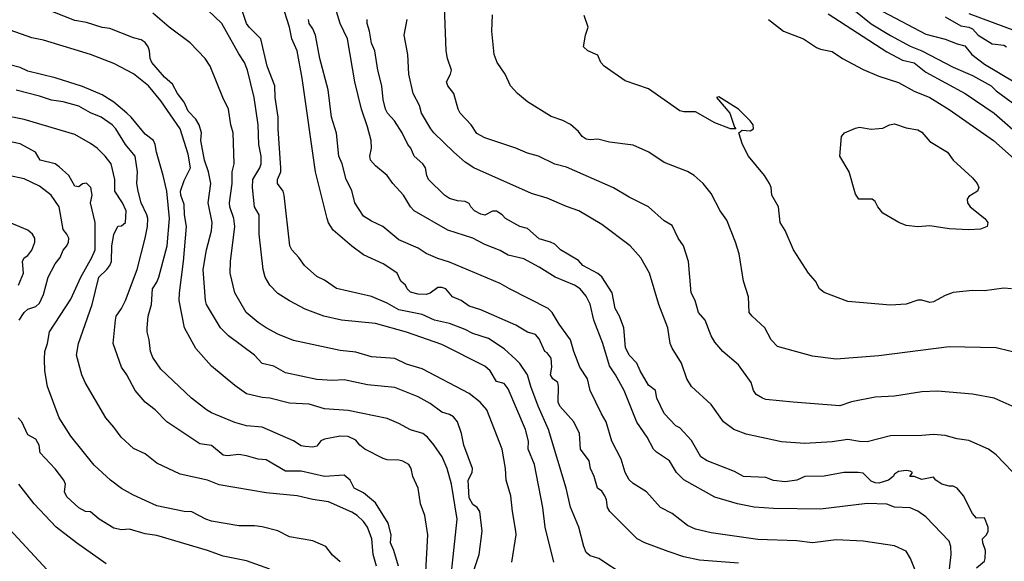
# Model space of a CAD drawing. Header units: metres. Extents: x -46681 to -43747, y -240911 to -237677.
# Tile 498 of 656: x -46413 to -46287, y -239243 to -239174. Entities that reach past the tile are written whole.
import ezdxf

# ---------------------------------------------------------------- set-up
doc = ezdxf.new("R2010")
doc.units = ezdxf.units.M
doc.layers.add('CONTOUR_INDEX', color=1, linetype='Continuous')
doc.layers.add('CONTOUR_INTER', color=3, linetype='Continuous')

msp = doc.modelspace()

# ---------------------------------------------------------------- linework, layer by layer
at = {"layer": 'CONTOUR_INDEX'}
for points, elevation in [([(-46355.62, -239246.02), (-46354.31, -239242.02), (-46353.92, -239239.02), (-46354.22, -239236.52), (-46354.57, -239236.02), (-46355.1, -239235.62), (-46355.6, -239234.78), (-46355.71, -239232.52), (-46355.19, -239231.52), (-46355.17, -239231.02), (-46356.29, -239228.02), (-46356.58, -239226.52), (-46357.07, -239225.02), (-46357.6, -239224.4), (-46358.1, -239224.1), (-46359.1, -239223.78), (-46360.6, -239222.71), (-46362.1, -239221.84), (-46365.1, -239220.65), (-46368.6, -239220.32), (-46371.6, -239219.66), (-46373.1, -239219.73), (-46375.1, -239219.62), (-46379.1, -239218.78), (-46380.6, -239217.93), (-46382.1, -239217.56), (-46383.1, -239216.51), (-46386.41, -239214.02), (-46387.44, -239213.02), (-46389.23, -239210.02), (-46389.38, -239209.52), (-46389.65, -239205.52), (-46389.21, -239203.02), (-46388.6, -239200.59), (-46388.49, -239199.52), (-46389, -239197.02), (-46388.67, -239194.52), (-46388.97, -239193.02), (-46389.49, -239191.52), (-46389.94, -239189.02), (-46389.86, -239188.02), (-46390.19, -239187.02), (-46390.6, -239186.29), (-46391.6, -239185.28), (-46392.1, -239184.1), (-46392.95, -239183.02), (-46393.6, -239181.8), (-46394.6, -239180.91), (-46396.25, -239179.02), (-46396.46, -239178.52), (-46396.53, -239177.52), (-46396.72, -239177.02), (-46397.1, -239176.49), (-46397.6, -239176.12), (-46398.6, -239175.87), (-46401.6, -239174.66), (-46402.6, -239174.57), (-46404.6, -239173.93), (-46406.1, -239173.67), (-46410.1, -239172.09)], 95), ([(-46284.6, -239216.41), (-46288.1, -239215.58), (-46294.1, -239215.44), (-46303.1, -239216.58), (-46308.6, -239217), (-46311.6, -239216.62), (-46316.1, -239215.4), (-46316.92, -239214.52), (-46317.73, -239213.02), (-46319.35, -239211.52), (-46319.73, -239211.02), (-46319.81, -239209.02), (-46320.45, -239207.02), (-46321.02, -239203.52), (-46321.47, -239202.02), (-46322.6, -239199.2), (-46323.43, -239198.02), (-46324.6, -239195.81), (-46325.6, -239194.53), (-46326.77, -239193.52), (-46327.6, -239192.99), (-46330.6, -239191.82), (-46332.57, -239190.52), (-46334.6, -239189.62), (-46337.6, -239189.23), (-46339.1, -239188.85), (-46340.1, -239188.94), (-46340.6, -239188.83), (-46341.11, -239188.52), (-46341.6, -239187.86), (-46342.6, -239186.99), (-46343.6, -239186.46), (-46345.1, -239185.96), (-46348.1, -239184.07), (-46349.39, -239183.02), (-46350.31, -239182.02), (-46350.98, -239180.52), (-46352.01, -239179.02), (-46352.38, -239178.02), (-46352.67, -239175.02), (-46352.6, -239172.92)], 105), ([(-46309.6, -239172.82), (-46302.1, -239177.68), (-46300.1, -239178.74), (-46298.6, -239179.07), (-46297.1, -239180.27), (-46292.05, -239183.02), (-46288.36, -239185.52), (-46285.6, -239187.91)], 105), ([(-46298.48, -239244.02), (-46299.04, -239242.52), (-46299.6, -239241.59), (-46301.1, -239240.91), (-46305.1, -239240.3), (-46308.6, -239240.15), (-46311.6, -239240.54), (-46313.6, -239240.29), (-46318.6, -239240.12), (-46324.6, -239239.23), (-46326.6, -239238.77), (-46327.6, -239238.32), (-46329.6, -239236.78), (-46331.1, -239235.99), (-46332.89, -239234.02), (-46334.6, -239232.94), (-46335.1, -239232.46), (-46335.59, -239231.52), (-46336.1, -239229.83), (-46337.33, -239227.52), (-46338.02, -239225.02), (-46338.64, -239224.02), (-46340.07, -239221.02), (-46340.45, -239219.52), (-46341.41, -239218.02), (-46342.17, -239216.02), (-46342.59, -239214.52), (-46344.07, -239212.52), (-46344.97, -239211.02), (-46345.45, -239210.52), (-46350.42, -239208.02), (-46351.6, -239207.31), (-46358.1, -239204.58), (-46359.6, -239204.14), (-46361.1, -239203.5), (-46362.1, -239202.82), (-46364.6, -239201.74), (-46366.64, -239200.02), (-46368.1, -239199.36), (-46369.1, -239198.69), (-46370.22, -239197.02), (-46370.6, -239195.44), (-46371.35, -239194.02), (-46371.87, -239192.02), (-46372.3, -239191.02), (-46372.6, -239188.09), (-46373.24, -239186.02), (-46373.64, -239182.52), (-46374.73, -239178.52), (-46375.25, -239175.52), (-46375.6, -239174.73), (-46376.1, -239174.02), (-46376.17, -239173.52)], 100), ([(-46372.1, -239242.97), (-46373.1, -239242.1), (-46373.96, -239241.02), (-46375.6, -239240.27), (-46378.6, -239239.75), (-46380.1, -239238.98), (-46382.1, -239238.48), (-46383.1, -239238.35), (-46385.1, -239238.35), (-46388.6, -239237.77), (-46389.3, -239237.52), (-46391.1, -239236.56), (-46392.1, -239236.5), (-46395.6, -239235.79), (-46398.6, -239234.42), (-46400.1, -239233.59), (-46401.52, -239232.52), (-46403.6, -239230.6), (-46406.6, -239226.89), (-46408.12, -239224.52), (-46409.59, -239220.52), (-46409.94, -239218.52), (-46409.99, -239217.02), (-46409.94, -239216.02), (-46409.6, -239215.02), (-46409.33, -239213.52), (-46406.6, -239209.35), (-46405.34, -239206.52), (-46403.92, -239204.02), (-46403.49, -239203.02), (-46403.5, -239199.52), (-46404.1, -239197.02), (-46403.89, -239196.02), (-46404.03, -239195.02), (-46404.6, -239194.49), (-46405.1, -239194.57), (-46405.6, -239194.95), (-46406.1, -239194.86), (-46406.87, -239193.52), (-46408.1, -239192.4), (-46408.62, -239192.02), (-46410.53, -239191.52), (-46411.14, -239190.52), (-46413.1, -239189.45), (-46419.1, -239188.21)], 90)]:
    msp.add_lwpolyline(points, dxfattribs=dict(at, elevation=elevation))
at = {"layer": 'CONTOUR_INTER'}
for points, elevation in [([(-46286.02, -239223.02), (-46288.34, -239222.02), (-46291.1, -239221.51), (-46295.6, -239221.11), (-46297.6, -239221.21), (-46301.1, -239221.74), (-46303.6, -239221.88), (-46306.6, -239222.48), (-46308.1, -239223.01), (-46314.1, -239222.54), (-46317.6, -239222.16), (-46318, -239222.02), (-46318.82, -239221.52), (-46319.16, -239221.02), (-46319.45, -239220.02), (-46321.1, -239217.76), (-46323.09, -239216.02), (-46324.1, -239214.82), (-46324.58, -239214.02), (-46325.37, -239212.02), (-46326.2, -239211.02), (-46326.63, -239209.52), (-46327.13, -239208.52), (-46327.5, -239204.52), (-46328.14, -239202.52), (-46328.83, -239201.52), (-46329.6, -239199.91), (-46330.6, -239199.3), (-46332.6, -239197.5), (-46335.1, -239196.28), (-46337.1, -239195.08), (-46343.1, -239192.44), (-46344.6, -239192.04), (-46346.69, -239191.02), (-46348.1, -239190.64), (-46349.6, -239189.99), (-46353.6, -239188.69), (-46354.6, -239188.11), (-46355.33, -239187.02), (-46356.72, -239185.52), (-46356.99, -239185.02), (-46357.56, -239183.02), (-46358.33, -239182.02), (-46358.47, -239181.52), (-46357.96, -239180.52), (-46357.84, -239180.02), (-46358.38, -239178.52), (-46358.55, -239177.52), (-46358.85, -239169.52)], 104), ([(-46350.11, -239243.02), (-46349.57, -239239.52), (-46349.6, -239239.02), (-46350.05, -239236.52), (-46350.26, -239234.52), (-46350.85, -239232.52), (-46350.94, -239231.02), (-46351.37, -239228.52), (-46353.34, -239223.52), (-46354.19, -239222.52), (-46355.6, -239221.41), (-46361.6, -239218.24), (-46363.6, -239217.65), (-46365.1, -239216.94), (-46368.1, -239216.71), (-46370.1, -239216.12), (-46372.1, -239215.92), (-46378.1, -239214.61), (-46380.1, -239213.82), (-46381.6, -239213.01), (-46382.6, -239212.34), (-46384.13, -239211.02), (-46385.6, -239208.52), (-46386.2, -239206.02), (-46386.15, -239204.52), (-46385.62, -239200.02), (-46385.71, -239199.02), (-46386.26, -239197.52), (-46386.3, -239197.02), (-46385.94, -239194.52), (-46385.95, -239193.02), (-46385.7, -239192.02), (-46385.8, -239188.02), (-46386.11, -239187.02), (-46386.42, -239185.02), (-46387.16, -239183.52), (-46388.77, -239179.52), (-46389.39, -239178.52), (-46391.33, -239176.52), (-46394.02, -239174.52), (-46396.1, -239172.7)], 96), ([(-46344.74, -239243.02), (-46345.85, -239238.52), (-46346.15, -239236.02), (-46347.21, -239230.52), (-46348.02, -239228.52), (-46348, -239227.52), (-46348.35, -239226.02), (-46350.6, -239220.8), (-46351.1, -239220.15), (-46352.1, -239219.88), (-46352.88, -239218.52), (-46353.6, -239217.89), (-46359.1, -239215.14), (-46363.6, -239213.56), (-46367.6, -239212.46), (-46371.92, -239212.02), (-46374.21, -239211.52), (-46376.6, -239210.62), (-46378.6, -239209.55), (-46380.1, -239208.59), (-46381.13, -239207.52), (-46381.73, -239206.52), (-46381.98, -239205.52), (-46382.49, -239201.02), (-46382.48, -239198.52), (-46383.07, -239197.52), (-46383.32, -239195.02), (-46383.28, -239194.02), (-46382.39, -239192.52), (-46382.22, -239192.02), (-46382.23, -239191.02), (-46382.52, -239189.52), (-46382.62, -239187.02), (-46383.14, -239183.52), (-46383.96, -239180.02), (-46384.38, -239179.02), (-46385.1, -239177.93), (-46387.25, -239174.02), (-46389.1, -239172.28)], 97), ([(-46335.6, -239244.77), (-46338.99, -239242.52), (-46340.1, -239242.21), (-46340.6, -239241.75), (-46340.91, -239241.02), (-46341.56, -239238.52), (-46342.6, -239235.97), (-46343.17, -239233.52), (-46345.42, -239226.02), (-46346.75, -239223.02), (-46347.69, -239220.52), (-46348.11, -239219.02), (-46349.1, -239217.58), (-46349.6, -239217.06), (-46351.1, -239215.7), (-46353.1, -239214.38), (-46355.1, -239213.75), (-46356.1, -239213.22), (-46358.1, -239212.46), (-46360.03, -239212.02), (-46361.6, -239211.31), (-46364.6, -239210.68), (-46366.1, -239209.85), (-46368.1, -239209), (-46372.6, -239207.95), (-46374.1, -239206.9), (-46375.1, -239206.41), (-46376.69, -239205.02), (-46377.39, -239204.02), (-46378.32, -239203.02), (-46378.54, -239202.52), (-46379.28, -239196.02), (-46379.43, -239195.52), (-46380.13, -239194.52), (-46380.15, -239194.02), (-46379.72, -239193.02), (-46379.71, -239192.52), (-46380.07, -239187.52), (-46380.03, -239186.02), (-46380.44, -239183.52), (-46380.49, -239182.02), (-46381.45, -239179.52), (-46382.26, -239176.02), (-46383.76, -239174.52), (-46384.1, -239174.02), (-46384.61, -239172.52)], 98), ([(-46321.1, -239243.14), (-46326.1, -239242.75), (-46328.1, -239242.31), (-46330.1, -239241.66), (-46333.1, -239240.52), (-46334.05, -239240.02), (-46337.57, -239236.52), (-46337.87, -239236.02), (-46337.98, -239235.02), (-46338.19, -239234.52), (-46338.6, -239233.92), (-46339.15, -239233.52), (-46339.57, -239232.02), (-46340.03, -239231.02), (-46340.22, -239230.02), (-46341.34, -239228.52), (-46341.46, -239226.52), (-46342.2, -239225.02), (-46343.99, -239223.02), (-46344.19, -239222.52), (-46344.14, -239220.52), (-46344.23, -239220.02), (-46344.89, -239219.52), (-46345.19, -239219.02), (-46344.99, -239218.02), (-46345.1, -239216.89), (-46345.6, -239216.21), (-46345.88, -239216.02), (-46346.6, -239214.43), (-46347.1, -239213.87), (-46348.1, -239213.56), (-46349.6, -239212.66), (-46354.1, -239210.68), (-46355.6, -239210.23), (-46356.6, -239209.51), (-46357.73, -239209.02), (-46358.56, -239208.02), (-46359.1, -239207.82), (-46359.6, -239207.86), (-46360.6, -239208.57), (-46361.1, -239208.74), (-46362.1, -239208.71), (-46363.1, -239208.45), (-46363.53, -239208.02), (-46363.75, -239207.52), (-46364.36, -239207.02), (-46364.79, -239206.02), (-46365.1, -239205.77), (-46366.6, -239204.79), (-46369.1, -239203.64), (-46370.6, -239202.56), (-46372.99, -239200.52), (-46373.6, -239199.57), (-46373.79, -239199.02), (-46375.28, -239193.02), (-46376.98, -239181.02), (-46377.62, -239177.52), (-46378.31, -239176.02), (-46378.6, -239174.49), (-46379.22, -239172.52)], 99), ([(-46294.19, -239245.02), (-46293.86, -239242.02), (-46293.88, -239241.02), (-46294.1, -239240.32), (-46297.1, -239237.22), (-46298.1, -239236.49), (-46299.1, -239236.05), (-46301.1, -239235.95), (-46302.1, -239235.59), (-46304.6, -239235.49), (-46310.6, -239236.2), (-46316.6, -239236.14), (-46319.1, -239235.95), (-46321.21, -239235.52), (-46324.1, -239234.69), (-46328.1, -239232.46), (-46329.02, -239231.52), (-46329.92, -239230.02), (-46331.6, -239228.94), (-46331.99, -239228.52), (-46332.79, -239227.02), (-46334.1, -239225.1), (-46335.75, -239221.02), (-46336.83, -239219.02), (-46337.6, -239217.88), (-46338.46, -239215.02), (-46339.62, -239212.02), (-46340.1, -239209.99), (-46340.6, -239208.96), (-46341.38, -239208.02), (-46342.1, -239207.52), (-46344.57, -239206.52), (-46346.6, -239205.22), (-46348.6, -239204.18), (-46350.6, -239203.71), (-46351.6, -239203.11), (-46353.6, -239202.35), (-46355.1, -239201.53), (-46358.34, -239200.52), (-46362.62, -239198.02), (-46363.08, -239197.52), (-46364, -239196.02), (-46365.35, -239194.52), (-46366.1, -239193.5), (-46367.6, -239192.25), (-46368.21, -239191.52), (-46368.3, -239191.02), (-46368.1, -239190.02), (-46368.16, -239189.02), (-46368.6, -239187.26), (-46369.38, -239185.02), (-46370.24, -239181.52), (-46371.18, -239176.02), (-46372.1, -239174.06), (-46372.56, -239172.52)], 101), ([(-46286.1, -239208.02), (-46287.1, -239207.92), (-46289.6, -239208.27), (-46291.1, -239208.21), (-46293.6, -239208.49), (-46294.6, -239208.85), (-46296.1, -239209.69), (-46296.6, -239209.75), (-46297.6, -239209.47), (-46298.1, -239209.48), (-46299.6, -239209.96), (-46301.6, -239210.12), (-46307.1, -239209.63), (-46310.1, -239208.46), (-46310.71, -239208.02), (-46311.23, -239207.02), (-46312.13, -239206.02), (-46314.04, -239203.02), (-46315.1, -239200.53), (-46315.76, -239199.52), (-46315.97, -239197.52), (-46316.83, -239196.02), (-46316.91, -239195.02), (-46317.11, -239194.52), (-46317.74, -239193.52), (-46319.81, -239191.02), (-46320.57, -239189.52), (-46321.05, -239188.02), (-46320.6, -239187.71), (-46319.6, -239187.79), (-46319.15, -239187.52), (-46319.22, -239187.02), (-46319.58, -239186.52), (-46321.1, -239184.99), (-46323.6, -239183.41), (-46323.92, -239183.52), (-46322.2, -239185.52), (-46321.6, -239187.31), (-46321.42, -239187.52), (-46322.1, -239187.52), (-46324.1, -239186.74), (-46326.6, -239185.36), (-46328.1, -239185.33), (-46328.6, -239185.21), (-46332.6, -239182.4), (-46335.6, -239181.38), (-46338.3, -239179.52), (-46338.73, -239179.02), (-46339.1, -239178.11), (-46340.4, -239177.52), (-46340.95, -239177.02), (-46340.7, -239175.52), (-46340.34, -239174.52), (-46340.87, -239173.02)], 106), ([(-46306.1, -239172.47), (-46304.1, -239174.09), (-46301.6, -239175.57), (-46299.1, -239176.94), (-46297.6, -239177.54), (-46293.6, -239179.63), (-46291.1, -239180.68), (-46288.71, -239182.02), (-46288.1, -239182.67), (-46285.54, -239184.52)], 104), ([(-46302.6, -239172.51), (-46297.1, -239175.42), (-46294.6, -239176.04), (-46293.1, -239176.64), (-46292.1, -239176.89), (-46291.21, -239178.02), (-46289.6, -239179.23), (-46285.8, -239181.52)], 103), ([(-46294.6, -239173.2), (-46292.6, -239174.34), (-46291.6, -239174.49), (-46291.1, -239174.72), (-46290.38, -239175.52), (-46288.6, -239176.64), (-46287.1, -239176.83), (-46286.76, -239177.02)], 102), ([(-46291.6, -239172.77), (-46285.6, -239174.97)], 101), ([(-46358.4, -239249.52), (-46357.13, -239237.52), (-46357.83, -239233.02), (-46358.41, -239231.02), (-46359.06, -239229.52), (-46360.1, -239227.97), (-46360.91, -239227.02), (-46361.52, -239226.52), (-46363.1, -239226.05), (-46364.6, -239225.24), (-46366.1, -239224.63), (-46371.1, -239223.57), (-46374.1, -239223.36), (-46376.1, -239222.77), (-46378.6, -239222.66), (-46381.1, -239222.02), (-46382.1, -239221.93), (-46384.1, -239221.46), (-46385.6, -239220.4), (-46388.6, -239217.89), (-46390.6, -239215.63), (-46392.07, -239213.02), (-46392.72, -239209.52), (-46392.7, -239208.52), (-46392.16, -239204.52), (-46391.81, -239200.02), (-46392.05, -239198.52), (-46392.1, -239197.22), (-46392.53, -239196.02), (-46392.55, -239195.52), (-46392.1, -239194.15), (-46391.26, -239192.52), (-46391.6, -239190.76), (-46392.61, -239187.52), (-46395.1, -239183.96), (-46396.68, -239182.02), (-46398.6, -239180.47), (-46401.1, -239179.15), (-46404.1, -239178.02), (-46410.1, -239176.19), (-46411.6, -239175.86), (-46415.1, -239174.63)], 94), ([(-46290.6, -239243.75), (-46289.6, -239242.86), (-46289.48, -239242.52), (-46289.44, -239241.52), (-46289.78, -239240.52), (-46289.82, -239240.02), (-46289.32, -239239.52), (-46289.09, -239239.02), (-46289.1, -239238.52), (-46289.6, -239237.32), (-46290.6, -239237.38), (-46291.1, -239236.78), (-46292.28, -239234.52), (-46293.1, -239233.55), (-46293.6, -239233.29), (-46294.1, -239233.29), (-46295.06, -239233.02), (-46295.8, -239232.52), (-46296.1, -239232.14), (-46297.6, -239232.43), (-46298.6, -239232.04), (-46299.13, -239232.02), (-46298.82, -239231.52), (-46299.1, -239231.37), (-46299.6, -239231.28), (-46300.6, -239231.41), (-46301.1, -239231.72), (-46301.26, -239232.02), (-46301.86, -239232.52), (-46303.1, -239232.87), (-46303.6, -239232.84), (-46304.1, -239232.63), (-46305.1, -239231.61), (-46305.78, -239231.52), (-46307.6, -239231.54), (-46310.1, -239232.01), (-46312.6, -239232.02), (-46313.6, -239232.52), (-46315.1, -239232.7), (-46316.6, -239232.55), (-46317.6, -239232.15), (-46320.46, -239232.02), (-46321.6, -239231.39), (-46325.1, -239230.02), (-46325.9, -239229.52), (-46327.1, -239227.42), (-46328.6, -239225.82), (-46329.1, -239225.54), (-46330.6, -239223.98), (-46331.55, -239222.02), (-46331.72, -239221.02), (-46332.6, -239220.34), (-46333.68, -239218.52), (-46334.11, -239217.52), (-46335.1, -239216.52), (-46335.56, -239215.52), (-46335.78, -239213.02), (-46336.31, -239211.52), (-46336.89, -239210.52), (-46337.25, -239208.52), (-46338.6, -239206.48), (-46339.1, -239206.05), (-46341.02, -239205.02), (-46341.6, -239204.4), (-46343.88, -239203.02), (-46344.6, -239202.31), (-46345.18, -239202.02), (-46346.6, -239201.61), (-46348.1, -239200.27), (-46349.1, -239200.02), (-46350.94, -239199.02), (-46351.38, -239198.52), (-46352.1, -239198.08), (-46352.6, -239198.05), (-46353.6, -239198.56), (-46354.1, -239198.45), (-46354.91, -239198.02), (-46355.39, -239197.52), (-46355.6, -239197.09), (-46356.1, -239196.85), (-46357.1, -239196.76), (-46358.1, -239196.45), (-46358.74, -239196.02), (-46360.78, -239194.02), (-46361.03, -239193.52), (-46361.18, -239192.52), (-46361.52, -239192.02), (-46362.63, -239191.02), (-46363.04, -239190.02), (-46363.44, -239189.52), (-46364.18, -239188.02), (-46365.16, -239186.52), (-46366.06, -239185.52), (-46366.31, -239185.02), (-46366.6, -239183.77), (-46366.77, -239182.02), (-46367.29, -239180.02), (-46367.67, -239177.52), (-46368.1, -239176.55), (-46368.34, -239175.02), (-46368.65, -239174.02), (-46368.66, -239173.52)], 102), ([(-46284.96, -239232.52), (-46288.1, -239229.26), (-46289.05, -239228.52), (-46291.6, -239227.42), (-46293.1, -239227.23), (-46294.6, -239226.78), (-46296.1, -239226.67), (-46297.6, -239226.8), (-46301.6, -239226.83), (-46304.6, -239227.61), (-46305.6, -239227.57), (-46307.1, -239227.28), (-46309.1, -239227.62), (-46312.6, -239227.81), (-46315.6, -239227.58), (-46320.1, -239226.62), (-46321.67, -239226.02), (-46323, -239225.02), (-46324.6, -239222.8), (-46327.09, -239220.52), (-46327.72, -239219.52), (-46328.38, -239217.52), (-46329.6, -239215.6), (-46329.82, -239215.02), (-46330.12, -239213.02), (-46331.28, -239210.02), (-46332.49, -239206.02), (-46333.6, -239204.05), (-46334.96, -239202.52), (-46338.6, -239199.77), (-46341.54, -239198.02), (-46343.1, -239197.49), (-46345.6, -239196.39), (-46347.6, -239195.79), (-46354.99, -239192.52), (-46356.1, -239191.78), (-46357.57, -239190.52), (-46360.1, -239188.05), (-46360.48, -239187.52), (-46361.68, -239185.52), (-46361.95, -239184.52), (-46362.75, -239183.02), (-46363.33, -239180.52), (-46363.43, -239178.02), (-46363.91, -239175.52), (-46363.54, -239173.52)], 103), ([(-46317.23, -239173.52), (-46315.32, -239175.02), (-46312.75, -239176.02), (-46311.1, -239177.1), (-46310.6, -239177.32), (-46309.1, -239177.62), (-46307.77, -239178.52), (-46305.1, -239179.91), (-46303.1, -239180.78), (-46300.6, -239181.61), (-46298.6, -239182.69), (-46296.6, -239183.53), (-46294.1, -239185.04), (-46288.42, -239189.02), (-46281.6, -239195.09)], 106), ([(-46361.47, -239250.52), (-46360.9, -239239.52), (-46361.28, -239237.02), (-46361.84, -239235.52), (-46362.11, -239233.52), (-46362.82, -239232.02), (-46363.02, -239231.02), (-46363.31, -239230.52), (-46364.1, -239230.07), (-46364.6, -239229.94), (-46366.1, -239229.91), (-46366.6, -239229.75), (-46368.96, -239228.52), (-46369.57, -239228.02), (-46370.1, -239227.39), (-46371.1, -239226.91), (-46372.1, -239226.89), (-46374.1, -239227.25), (-46374.6, -239227.48), (-46375.1, -239228.15), (-46375.6, -239228.3), (-46376.6, -239228.2), (-46377.1, -239228.1), (-46378.1, -239227.48), (-46382.1, -239225.72), (-46384.1, -239225.54), (-46385.6, -239225.13), (-46388.6, -239223.9), (-46389.22, -239223.52), (-46391.15, -239222.02), (-46395.1, -239218.29), (-46396.1, -239216.8), (-46396.42, -239216.02), (-46396.58, -239214.52), (-46396.84, -239213.52), (-46396.81, -239213.02), (-46396.7, -239211.52), (-46396.29, -239210.02), (-46396.16, -239208.02), (-46395.6, -239207.14), (-46395.35, -239206.52), (-46394.27, -239202.52), (-46393.96, -239199.02), (-46394.33, -239195.52), (-46394.77, -239193.52), (-46395.65, -239190.52), (-46395.81, -239189.52), (-46396.03, -239189.02), (-46397.1, -239188.19), (-46398.89, -239186.02), (-46399.44, -239185.52), (-46401.1, -239184.12), (-46402.6, -239183.16), (-46405.1, -239182.11), (-46408.6, -239181.01), (-46412.1, -239180.15), (-46413.1, -239179.66), (-46414.6, -239179.27)], 93), ([(-46364.64, -239243.52), (-46365.22, -239241.52), (-46365.65, -239240.52), (-46365.59, -239239.52), (-46365.98, -239238.02), (-46367.6, -239235.39), (-46369.1, -239234.11), (-46370.31, -239233.52), (-46370.83, -239232.52), (-46371.6, -239231.88), (-46374.1, -239232.04), (-46377.1, -239231.34), (-46379.1, -239231.34), (-46381.6, -239229.92), (-46382.6, -239229.82), (-46384.1, -239229.38), (-46385.1, -239229.22), (-46386.6, -239229.37), (-46387.1, -239229.31), (-46388.6, -239228.08), (-46390.1, -239227.86), (-46394.31, -239225.02), (-46395.8, -239223.52), (-46397.1, -239222.5), (-46398.35, -239221.02), (-46399.43, -239219.02), (-46400.12, -239218.02), (-46401.17, -239215.02), (-46400.88, -239212.02), (-46400.79, -239211.52), (-46400.1, -239210.53), (-46399.6, -239209.51), (-46398.1, -239205.52), (-46397.09, -239201.52), (-46396.79, -239200.02), (-46396.73, -239199.02), (-46396.86, -239198.52), (-46397.61, -239197.02), (-46398, -239195.52), (-46398.15, -239194.52), (-46398.08, -239193.02), (-46398.37, -239191.02), (-46399.59, -239189.52), (-46400.85, -239187.52), (-46401.32, -239187.02), (-46402.71, -239186.02), (-46404.1, -239185.48), (-46405.6, -239184.62), (-46407.6, -239184.09), (-46409.1, -239183.86), (-46410.6, -239183.34), (-46413.6, -239182.57)], 92), ([(-46367.46, -239243.52), (-46367.88, -239242.02), (-46368.06, -239240.02), (-46368.6, -239238.51), (-46369.1, -239237.81), (-46369.92, -239237.02), (-46370.6, -239236.6), (-46373.6, -239235.27), (-46375.6, -239234.99), (-46377.6, -239234.52), (-46381.6, -239234.12), (-46387.6, -239233.1), (-46389.1, -239232.51), (-46392.6, -239231.75), (-46395.6, -239230.35), (-46397.1, -239229.13), (-46398.6, -239228.46), (-46400.18, -239227.02), (-46401.1, -239225.71), (-46402.13, -239224.52), (-46404.76, -239220.02), (-46405.22, -239219.02), (-46405.89, -239216.52), (-46405.63, -239215.02), (-46403.87, -239210.02), (-46403.02, -239206.52), (-46401.98, -239205.52), (-46401.6, -239205.02), (-46401.41, -239204.52), (-46401.36, -239202.52), (-46401.1, -239201.04), (-46400.6, -239199.98), (-46400.1, -239199.96), (-46399.6, -239199.53), (-46399.54, -239198.02), (-46399.99, -239197.02), (-46400.98, -239195.52), (-46400.98, -239194.02), (-46401.46, -239192.02), (-46402.2, -239191.02), (-46403.22, -239190.02), (-46404.1, -239189.39), (-46406.1, -239188.26), (-46412.6, -239186.34), (-46415.6, -239185.72)], 91), ([(-46301.76, -239187.02), (-46301.1, -239186.87), (-46299.6, -239187.39), (-46298.1, -239187.64), (-46297.6, -239187.94), (-46296.6, -239189.14), (-46294.33, -239190.52), (-46293.6, -239191.53), (-46291.1, -239193.78), (-46290.52, -239194.52), (-46290.3, -239195.02), (-46290.48, -239195.52), (-46291.6, -239196.21), (-46291.78, -239196.52), (-46291.74, -239197.02), (-46291.43, -239197.52), (-46289.53, -239199.02), (-46289.16, -239199.52), (-46289.22, -239200.02), (-46290.1, -239200.36), (-46291.6, -239200.45), (-46294.1, -239200.34), (-46296.6, -239199.94), (-46298.1, -239200.08), (-46299.6, -239199.92), (-46300.56, -239199.52), (-46302.6, -239198.33), (-46303.26, -239197.52), (-46303.6, -239196.83), (-46303.95, -239196.52), (-46305.68, -239196.52), (-46306.1, -239195.88), (-46306.92, -239193.02), (-46308.09, -239191.02), (-46307.88, -239188.52), (-46307.49, -239188.02), (-46306.1, -239187.43), (-46305.6, -239187.31), (-46304.1, -239187.58), (-46303.1, -239187.5), (-46302.6, -239187.45), (-46301.76, -239187.02)], 107), ([(-46413.21, -239212.02), (-46412.6, -239211.04), (-46412.1, -239210.61), (-46411.1, -239210.28), (-46410.6, -239209.84), (-46410.1, -239208.72), (-46409.49, -239206.52), (-46408.6, -239204.81), (-46407.99, -239204.02), (-46407.6, -239203.07), (-46407.1, -239202.52), (-46406.91, -239202.02), (-46406.87, -239201.52), (-46407.1, -239201.02), (-46407.6, -239200.41), (-46408.11, -239197.52), (-46409.12, -239196.02), (-46410.6, -239194.86), (-46412.6, -239193.94), (-46414.6, -239193.51)], 89), ([(-46413.29, -239207.52), (-46412.69, -239206.02), (-46412.82, -239204.52), (-46412.6, -239204.04), (-46412.1, -239203.76), (-46411.6, -239203.06), (-46411.2, -239202.02), (-46411.24, -239201.52), (-46411.51, -239201.02), (-46412.12, -239200.52), (-46414.48, -239199.52)], 88), ([(-46381.1, -239243.91), (-46384.1, -239242.84), (-46387.1, -239242.24), (-46389.1, -239241.51), (-46395.6, -239239.59), (-46397.1, -239239.36), (-46399.1, -239238.8), (-46400.1, -239238.87), (-46401.1, -239238.65), (-46402.96, -239237.52), (-46404.1, -239236.55), (-46404.75, -239236.52), (-46405.6, -239236.05), (-46407.1, -239234.66), (-46407.41, -239234.02), (-46407.28, -239233.02), (-46407.49, -239232.52), (-46408.6, -239231.06), (-46410.55, -239229.02), (-46410.68, -239228.02), (-46411.1, -239227.27), (-46412.1, -239226.69), (-46412.89, -239225.02), (-46413.37, -239224.52)], 89), ([(-46402.1, -239243.22), (-46405.9, -239240.52), (-46408.48, -239238.52), (-46411.32, -239235.52), (-46413.26, -239233.02)], 88), ([(-46409.13, -239244.52), (-46416.1, -239237.09)], 87)]:
    msp.add_lwpolyline(points, dxfattribs=dict(at, elevation=elevation))

doc.saveas('drawing.dxf')
